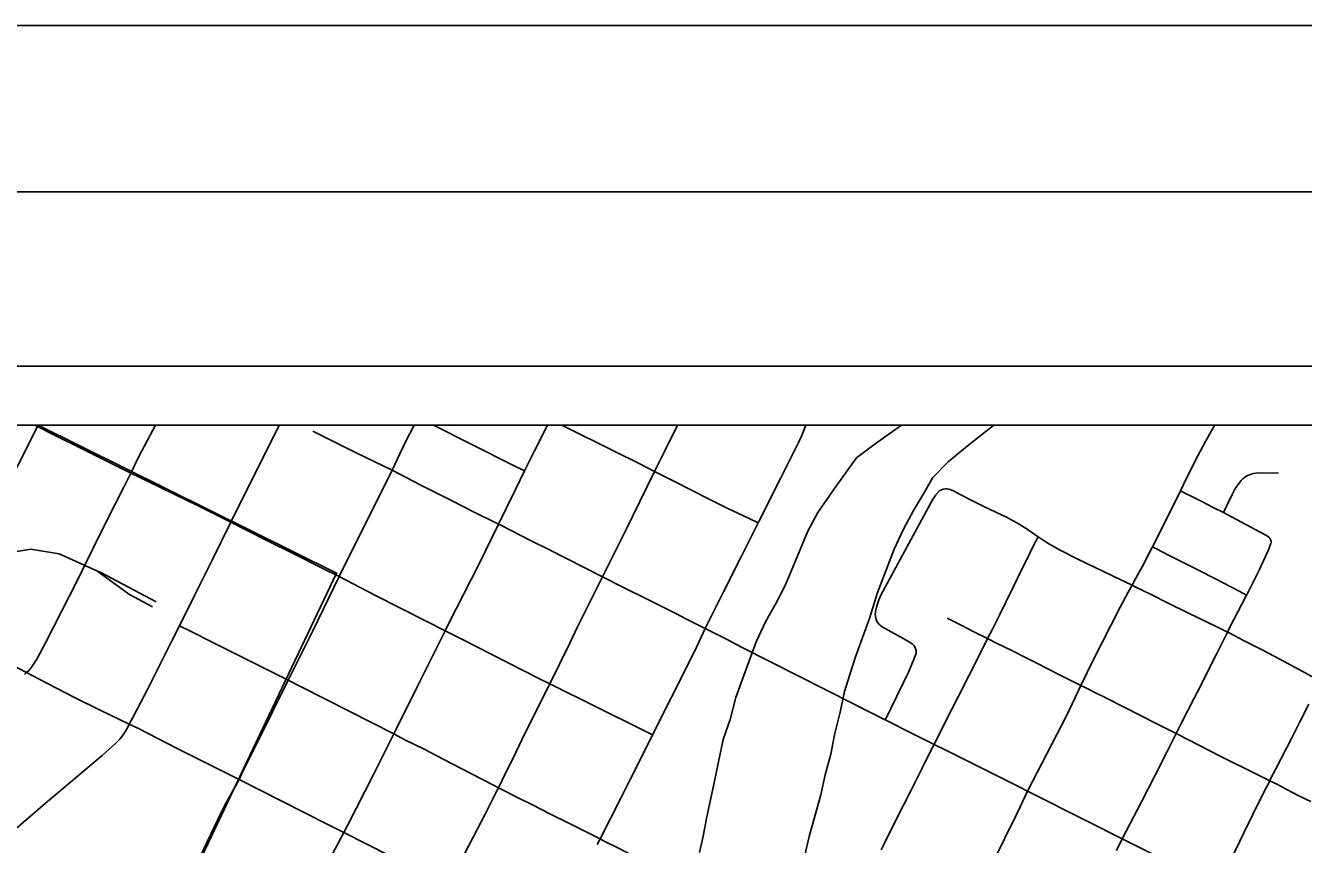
# Model space of a CAD drawing. Extents: x -483 to 680, y 0 to 440.
# Drawn here: x 503.5 to 580.4, y 390.8 to 440 of the extents above; entities that cross this region are included whole.
import ezdxf

# ---------------------------------------------------------------- set-up
doc = ezdxf.new("R2010")
doc.units = 0
for name, color, linetype in [('Default', 7, 'Continuous'), ('GM_X_City_Street', 7, 'Continuous'), ('GM_X_Major_River', 7, 'Continuous'), ('GM_X_Rail_Line', 7, 'Continuous'), ('GM_X_State_Route', 7, 'Continuous'), ('SH_Border', 7, 'Continuous'), ('SH_Cut_Line', 7, 'Continuous'), ('SH_Text', 7, 'Continuous')]:
    doc.layers.add(name, color=color, linetype=linetype)

msp = doc.modelspace()

# ---------------------------------------------------------------- linework, layer by layer
at = {"layer": 'Default'}
msp.add_lwpolyline([(436.426, 419.526), (436.426, 243.16), (629.121, 243.16), (629.121, 419.526)], close=True, dxfattribs=at)
at = {"layer": 'GM_X_City_Street'}
for points in [[(502.564, 391.389), (504.738, 393.248), (507.019, 395.172), (508.161, 396.134), (508.955, 396.84), (509.219, 397.115), (509.415, 397.368), (509.651, 397.744), (509.788, 398.008), (509.995, 398.412), (510.928, 400.168), (511.503, 401.341), (512.282, 402.898), (512.796, 403.927), (513.726, 405.792), (514.779, 407.907), (515.889, 410.156), (516.073, 410.527), (517.192, 412.748), (518.795, 415.991)], [(503.491, 400.988), (503.615, 401.112), (503.737, 401.234), (503.848, 401.362), (503.962, 401.513), (504.224, 401.925), (504.752, 402.907), (506.669, 406.675), (508.01, 409.411), (508.94, 411.24), (509.471, 412.295), (509.874, 413.107), (510.383, 414.133), (511.354, 415.991)], [(504.099, 415.991), (505.54, 415.26), (506.784, 414.647), (508.315, 413.877), (509.753, 413.165), (509.874, 413.107)], [(520.822, 415.631), (521.901, 415.087), (523.38, 414.343), (525.588, 413.272)], [(521.979, 390.177), (522.692, 391.496), (522.929, 391.965), (524.443, 394.941), (525.68, 397.421), (525.828, 397.716), (527.073, 400.211), (528.769, 403.63), (528.972, 404.037), (530.791, 407.616), (531.976, 410.035), (532.999, 412.121), (533.551, 413.241), (534.141, 414.439), (534.924, 415.991)], [(528.077, 415.991), (530.417, 414.799), (532.853, 413.587), (533.551, 413.241)], [(535.797, 415.991), (539.011, 414.374), (540.406, 413.69), (541.366, 413.2), (542.564, 412.587), (544.613, 411.549), (545.722, 410.992), (547.012, 410.385), (547.594, 410.111)], [(537.916, 390.78), (538.087, 391.115), (539.35, 393.598), (539.883, 394.64), (541.214, 397.308), (541.243, 397.366), (542.392, 399.634), (543.79, 402.429), (544.405, 403.765), (544.606, 404.164), (545.511, 405.968), (546.565, 408.065), (547.594, 410.111), (547.653, 410.23), (548.949, 412.809), (549.803, 414.496), (550.021, 414.938), (550.194, 415.319), (550.454, 415.991)], [(538.225, 406.877), (539.672, 409.757), (540.474, 411.385), (541.366, 413.2), (541.955, 414.401), (542.749, 415.991)], [(561.925, 390.133), (562.423, 391.158), (563.1, 392.551), (563.334, 393.04), (563.79, 393.994), (566.123, 398.522), (566.999, 400.344), (567.75, 401.904), (569.361, 405.05), (569.842, 405.941), (570.07, 406.361), (570.3, 406.786), (570.669, 407.47), (571.062, 408.202), (571.3, 408.666), (571.885, 409.804), (572.973, 412.034), (573.364, 412.836), (574.05, 414.177), (574.491, 415.001), (574.758, 415.507), (574.946, 415.825), (575.053, 415.991)], [(509.874, 413.107), (510.887, 412.615), (512.453, 411.848), (513.921, 411.13), (515.736, 410.232), (515.889, 410.156)], [(575.57, 410.728), (575.814, 411.231), (576.093, 411.807), (576.257, 412.128), (576.422, 412.404), (576.623, 412.663), (576.726, 412.761), (576.858, 412.86), (577.007, 412.948), (577.12, 413.001), (577.225, 413.033), (577.367, 413.07), (577.524, 413.091), (577.818, 413.109), (578.881, 413.104)], [(555.23, 398.267), (555.326, 398.461), (555.587, 398.986), (556.621, 401.135), (556.97, 401.951), (557.06, 402.175), (557.081, 402.248), (557.082, 402.41), (557.048, 402.568), (557.005, 402.65), (556.947, 402.737), (556.863, 402.813), (556.81, 402.857), (556.723, 402.915), (556.349, 403.131), (555.043, 403.863), (554.945, 403.932), (554.892, 403.981), (554.787, 404.098), (554.736, 404.18), (554.688, 404.293), (554.642, 404.482), (554.632, 404.635), (554.663, 404.87), (554.703, 405.034), (554.841, 405.475), (554.968, 405.772), (558.064, 411.498), (558.27, 411.801), (558.456, 411.998), (558.523, 412.048), (558.615, 412.1), (558.713, 412.136)], [(558.713, 412.136), (558.845, 412.157), (558.937, 412.152), (559.05, 412.138), (559.288, 412.054), (559.69, 411.842), (560.472, 411.429), (561.189, 411.081), (562.513, 410.448), (563.279, 410.037), (563.764, 409.734), (564.42, 409.276), (564.718, 409.068), (565.098, 408.838), (565.752, 408.465), (566.847, 407.907), (568.303, 407.217), (568.928, 406.913), (570.07, 406.361), (570.263, 406.268), (571.258, 405.783), (572.205, 405.314), (573.464, 404.682), (575.12, 403.878), (575.612, 403.639), (575.798, 403.546)], [(572.973, 412.034), (573.242, 411.9), (573.702, 411.67), (574.255, 411.391), (574.953, 411.037), (575.57, 410.728)], [(575.57, 410.728), (577.174, 409.875), (578.104, 409.366), (578.207, 409.312), (578.298, 409.251), (578.355, 409.197), (578.4, 409.119)], [(515.889, 410.156), (518.015, 409.079), (519.754, 408.211), (521.376, 407.393), (522.411, 406.891)], [(554.99, 390.452), (555.164, 390.817), (555.857, 392.208), (556.783, 394.04), (557.46, 395.367), (557.982, 396.423), (558.171, 396.798), (558.823, 398.089), (559.638, 399.698), (560.877, 402.147), (561.385, 403.154), (561.65, 403.681), (562.092, 404.569), (562.482, 405.349), (562.94, 406.292), (563.479, 407.4), (563.754, 407.955), (564.133, 408.706), (564.42, 409.276)], [(569.136, 390.419), (569.474, 391.12), (570.636, 393.334), (571.479, 394.996), (572.152, 396.327), (572.718, 397.444), (573.051, 398.101), (573.786, 399.531), (574.178, 400.297), (574.373, 400.676), (575.148, 402.217), (575.798, 403.546), (575.939, 403.834), (576.437, 404.766), (576.958, 405.775), (577.063, 405.98), (577.726, 407.314), (578.243, 408.442), (578.356, 408.712), (578.401, 408.823), (578.425, 408.91), (578.43, 408.984), (578.421, 409.057), (578.4, 409.119)], [(571.3, 408.666), (571.501, 408.565), (572.302, 408.159), (572.867, 407.866), (574.068, 407.259), (575.055, 406.758), (576.503, 406.01), (576.958, 405.775)], [(522.411, 406.891), (524.553, 405.757), (527.672, 404.192), (528.769, 403.63), (529.78, 403.112), (534.399, 400.765), (535.072, 400.432), (537.85, 399.063), (540.63, 397.672), (541.243, 397.366)], [(497.2, 404.385), (497.887, 404.045), (498.177, 403.902), (499.728, 403.107), (501.498, 402.201), (503.615, 401.112)], [(558.947, 404.375), (559.868, 403.923), (560.56, 403.57), (561.385, 403.154), (561.915, 402.88), (562.88, 402.412), (563.62, 402.043), (564.303, 401.698), (565.742, 400.955), (566.379, 400.643), (566.999, 400.344), (567.334, 400.182), (567.878, 399.893), (568.483, 399.589), (569.594, 399.041), (571.528, 398.043), (572.481, 397.566), (572.718, 397.444), (574.121, 396.72), (575.4, 396.078), (577.512, 395.028), (578.346, 394.616), (578.765, 394.409), (579.68, 393.928), (580.207, 393.641), (580.813, 393.354)], [(512.796, 403.927), (513.536, 403.557), (514.737, 402.956), (515.963, 402.342), (517.285, 401.687), (518.542, 401.065), (519.344, 400.657), (520.157, 400.243), (521.623, 399.497), (525.68, 397.421), (526.354, 397.076), (527.464, 396.526), (529.124, 395.672), (531.673, 394.344), (531.975, 394.187)], [(575.798, 403.546), (575.94, 403.475), (576.763, 403.048), (577.923, 402.457), (578.614, 402.095), (579.173, 401.808), (579.914, 401.405), (580.292, 401.192), (581.025, 400.798)], [(503.615, 401.112), (504.375, 400.721), (506.53, 399.603), (508.035, 398.855), (509.788, 398.008)], [(575.232, 388.231), (576.546, 390.977), (576.813, 391.53), (577.336, 392.585), (577.632, 393.196), (578.131, 394.186), (578.346, 394.616), (578.4, 394.725), (578.71, 395.324), (579.671, 397.184), (580.131, 398.105), (580.689, 399.208)], [(509.788, 398.008), (510.33, 397.747), (512.655, 396.559), (515.544, 395.103), (516.383, 394.679)], [(516.383, 394.679), (520.309, 392.694), (521.812, 391.943), (522.692, 391.496)], [(531.975, 394.187), (533.328, 393.503), (533.978, 393.178), (535.105, 392.61), (536.212, 392.063), (538.087, 391.115)], [(522.692, 391.496), (528.169, 388.713), (528.969, 388.307)], [(538.087, 391.115), (538.293, 391.009), (539.106, 390.593), (540.517, 389.884), (541.32, 389.479)]]:
    msp.add_lwpolyline(points, dxfattribs=at)
at = {"layer": 'GM_X_Major_River'}
for points in [[(556.207, 415.991), (554.619, 414.862), (553.497, 414.017), (552.788, 413.01), (552.079, 412.041), (551.172, 410.735), (550.573, 409.611), (549.641, 407.357), (549.195, 406.305), (548.635, 405.218), (548.038, 404.17), (547.475, 402.97), (546.656, 400.712), (546.248, 399.621), (545.909, 398.301), (545.498, 397.096), (545.237, 395.85), (545.021, 394.868), (544.501, 392.451), (544.28, 391.279), (544.064, 390.297)], [(550.391, 390.134), (550.649, 391.267), (550.982, 392.398), (551.36, 393.755), (551.62, 394.964), (551.957, 396.208), (552.178, 397.38), (552.518, 398.738), (552.779, 399.984), (553.109, 401.001), (553.441, 402.056), (554.301, 404.426), (554.756, 405.858), (555.776, 408.528), (556.339, 409.728), (556.938, 410.852), (557.534, 411.862), (558.091, 412.835), (559.027, 413.798), (560.266, 414.792), (561.756, 415.991)]]:
    msp.add_lwpolyline(points, dxfattribs=at)
at = {"layer": 'GM_X_Rail_Line'}
for points in [[(439.962, 353.805), (440.537, 354.159), (444.765, 357.038), (454.209, 363.877), (466.892, 374.314), (484.04, 388.767), (490.495, 394.933), (494.333, 399.412), (497.997, 403.426), (501.893, 411.221), (504.313, 415.991)], [(504.302, 415.991), (522.25, 407.097), (513.563, 388.843), (526.039, 382.837), (527.788, 386.044), (538.34, 380.62), (542.421, 378.929), (550.525, 376.655), (572.626, 374.766), (575.768, 374.497), (581.365, 374.206), (607.949, 373.402), (625.586, 372.868)], [(498.635, 404.701), (500.27, 406.899), (501.029, 407.648), (502.18, 408.241), (503.87, 408.527), (505.572, 408.245), (507.844, 407.236)], [(511.177, 405.071), (509.806, 405.814), (507.844, 407.236)], [(507.844, 407.236), (508.075, 407.133), (511.406, 405.362)]]:
    msp.add_lwpolyline(points, dxfattribs=at)
at = {"layer": 'GM_X_State_Route'}
for p, q in [((522.411, 406.891), (525.588, 413.272)), ((544.405, 403.765), (545.679, 403.113))]:
    msp.add_line(p, q, dxfattribs=at)
for points in [[(526.904, 415.991), (526.379, 414.937), (525.588, 413.272)], [(525.588, 413.272), (527.317, 412.367), (528.24, 411.912), (529.202, 411.426), (530.365, 410.836), (531.976, 410.035)], [(531.976, 410.035), (532.077, 409.984), (533.955, 409.024), (535.01, 408.501), (538.225, 406.877)], [(512.393, 386.737), (512.614, 387.069), (512.998, 387.805), (513.491, 388.949), (513.718, 389.4), (514.264, 390.515), (515.31, 392.707), (515.528, 393.153), (516.383, 394.679), (516.539, 394.997), (517.465, 396.884), (519.344, 400.657), (519.547, 401.065), (520.794, 403.574), (522.411, 406.891)], [(529.474, 389.297), (529.695, 389.728), (529.86, 390.053), (530.208, 390.72), (531.179, 392.598), (531.903, 394.043), (531.975, 394.187), (532.43, 395.098), (532.761, 395.762), (532.999, 396.265), (533.591, 397.491), (534.991, 400.266), (535.072, 400.432), (536.252, 402.839), (536.739, 403.853), (538.225, 406.877)], [(538.225, 406.877), (539.451, 406.238), (540.911, 405.528), (542.612, 404.675), (543.022, 404.469), (543.205, 404.367), (544.332, 403.803), (544.405, 403.765)], [(545.679, 403.113), (546.68, 402.601), (549.791, 401.024), (551.95, 399.933), (554.034, 398.865), (555.23, 398.267)], [(555.23, 398.267), (556.887, 397.438), (558.171, 396.798)], [(558.171, 396.798), (558.5, 396.634), (558.59, 396.589)], [(558.59, 396.589), (560.388, 395.688), (563.274, 394.255), (563.79, 393.994)], [(563.79, 393.994), (567.322, 392.2), (569.474, 391.12)], [(569.474, 391.12), (570.436, 390.638), (574.273, 388.716), (575.232, 388.231)]]:
    msp.add_lwpolyline(points, dxfattribs=at)
at = {"layer": 'SH_Border'}
msp.add_lwpolyline([(30, 430), (670, 430), (670, 10), (30, 10)], close=True, dxfattribs=at)
at = {"layer": 'SH_Cut_Line'}
msp.add_lwpolyline([(0, 0), (680, 0), (680, 440), (0, 440)], close=True, dxfattribs=at)
at = {"layer": 'SH_Text'}
msp.add_lwpolyline([(439.962, 246.695), (625.586, 246.695), (625.586, 415.991), (439.962, 415.991)], close=True, dxfattribs=at)
msp.add_lwpolyline([(439.962, 246.695), (625.586, 246.695), (625.586, 415.991), (439.962, 415.991)], close=True, dxfattribs=at)

doc.saveas('drawing.dxf')
